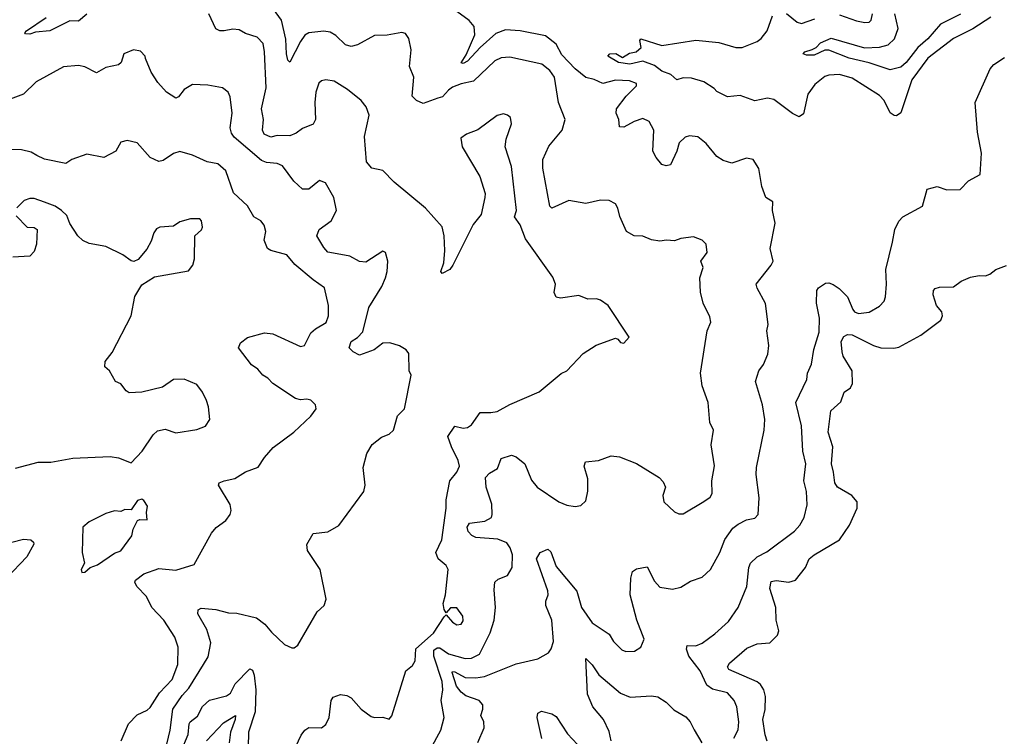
# Model space of a CAD drawing. Extents: x 1954683 to 2060285, y 904798 to 1016299.
# Tile 319 of 472: x 1993437 to 1998095, y 983116 to 986507. Entities that reach past the tile are written whole.
import ezdxf

# ---------------------------------------------------------------- set-up
doc = ezdxf.new("R2010")
doc.units = 0

msp = doc.modelspace()

# ---------------------------------------------------------------- linework, layer by layer
at = {"layer": '0CON10XD'}
for points in [[(1995380.6, 983055), (1995428.5, 983145), (1995445.4, 983205), (1995430.8, 983285), (1995439.4, 983335), (1995436.3, 983375), (1995396.4, 983495), (1995396.6, 983523.4), (1995412.2, 983535), (1995425, 983534.3), (1995465, 983505.5), (1995545, 983483.7), (1995575, 983486), (1995611.8, 983505), (1995662.2, 983605), (1995681.2, 983665), (1995688.5, 983725), (1995681.4, 983808.6), (1995684.6, 983845.4), (1995700, 983860), (1995745, 983876.7), (1995767.3, 983915), (1995767.9, 983975), (1995757.7, 984007.7), (1995741.1, 984031.1), (1995698.5, 984048.5), (1995595, 984056.7), (1995575.9, 984065.9), (1995558.3, 984085), (1995553.7, 984106.3), (1995564.8, 984125.2), (1995636.7, 984133.3), (1995668.7, 984151.3), (1995671.4, 984165), (1995670, 984215), (1995643.3, 984295), (1995640.1, 984339.9), (1995659.1, 984360.9), (1995697.4, 984382.6), (1995715, 984430), (1995763.5, 984446.5), (1995785, 984437.9), (1995826.9, 984405), (1995858.7, 984328.7), (1995885, 984294.4), (1995986.7, 984225), (1996025, 984210), (1996065, 984203.3), (1996091.7, 984208.3), (1996115, 984230), (1996124.1, 984275.9), (1996124.2, 984335), (1996108, 984395), (1996113.3, 984415), (1996175, 984420.8), (1996235, 984442.5), (1996275, 984438), (1996355, 984406.9), (1996461.2, 984341.2), (1996480.5, 984320.5), (1996491.2, 984295), (1996479.2, 984255), (1996483.8, 984225), (1996535, 984178), (1996555, 984168.8), (1996575, 984168), (1996672.7, 984227.3), (1996702.6, 984247.4), (1996711.9, 984265), (1996711.1, 984325), (1996723.8, 984396.2), (1996707.8, 984495), (1996719.2, 984565), (1996700.9, 984600.9), (1996694.4, 984695), (1996665.5, 984775), (1996657.5, 984835), (1996688.6, 985035), (1996705.7, 985075), (1996700.9, 985100.9), (1996670.8, 985165), (1996657.3, 985217.3), (1996654.3, 985285), (1996670, 985335), (1996658.8, 985365), (1996688.6, 985405), (1996683.8, 985445), (1996665, 985463.8), (1996625, 985479.4), (1996565, 985471.8), (1996535, 985460), (1996496.4, 985463.6), (1996465, 985458.8), (1996425, 985465.6), (1996385, 985482.5), (1996344.3, 985484.3), (1996306.7, 985505), (1996275.8, 985575.8), (1996267.1, 985615), (1996255.5, 985635.5), (1996225, 985652), (1996185, 985652.5), (1996115, 985637.1), (1996035, 985651.1), (1995955, 985616), (1995944.7, 985624.7), (1995911.8, 985805), (1995911.8, 985845), (1995940.6, 985909.4), (1996003.8, 985983.8), (1996017.3, 986035), (1995986.1, 986115), (1995967.1, 986235), (1995945, 986266.5), (1995907.4, 986297.4), (1995755, 986330), (1995715, 986327.1), (1995685, 986313.3), (1995584, 986216), (1995525, 986204.3), (1995485, 986187.2), (1995465, 986174.1), (1995437.8, 986142.2), (1995415, 986136), (1995345, 986110.8), (1995314.7, 986125), (1995294, 986145), (1995301.4, 986235), (1995280.8, 986285), (1995288.1, 986365), (1995278, 986418), (1995262.4, 986442.4), (1995245, 986446.1), (1995175.9, 986434.1), (1995115, 986431.8), (1995035, 986388.5), (1995005, 986380.8), (1994978.1, 986388.1), (1994932.7, 986432.7), (1994905, 986448.7), (1994875, 986452.7), (1994805, 986445.3), (1994786.1, 986433.9), (1994765.6, 986404.4), (1994715, 986306), (1994705.7, 986315.7), (1994699.6, 986345), (1994696.2, 986415), (1994676.2, 986505), (1994625, 986574.6)], [(1995603.7, 983086.3), (1995634.3, 983155.7), (1995633.3, 983185), (1995619.1, 983215), (1995628.2, 983245), (1995627.1, 983265), (1995611.2, 983285), (1995547.6, 983307.6), (1995525, 983324), (1995503.2, 983353.2), (1995482.6, 983417.4), (1995485, 983422.9), (1995495, 983420.9), (1995545, 983394.8), (1995595, 983392.5), (1995635, 983398.1), (1995785, 983459.4), (1995887.7, 983482.3), (1995938.9, 983511.1), (1995950.9, 983529.1), (1995961.8, 983565), (1995954.7, 983665), (1995925.4, 983735), (1995925.5, 983755), (1995936.9, 983785), (1995934.6, 983805), (1995882.4, 983955), (1995898.8, 983985), (1995935, 984001), (1995949.3, 983989.3), (1995975, 983919.5), (1996072.2, 983802.2), (1996095.3, 983725), (1996145, 983652.1), (1996225, 983598.6), (1996245.6, 983565), (1996285, 983524.4), (1996305, 983517.8), (1996345, 983519.2), (1996375, 983538), (1996391.4, 983575), (1996356.5, 983665), (1996325.3, 983785.3), (1996328.1, 983865), (1996335.8, 983895), (1996355, 983908.6), (1996405, 983918), (1996439.8, 983849.8), (1996465, 983822.2), (1996525, 983812.5), (1996565, 983822.2), (1996610.2, 983849.8), (1996665, 983869.4), (1996704.3, 983905), (1996749.5, 983985), (1996772.7, 984047.3), (1996809.8, 984100.2), (1996835, 984120.5), (1996875, 984140.6), (1996915, 984148.8), (1996930, 984165), (1996934.4, 984245), (1996921.2, 984355), (1996922.8, 984387.2), (1996958.7, 984565), (1996961.3, 984615), (1996951.1, 984685), (1996918.1, 984795), (1996933.5, 984845), (1996955.6, 984875), (1996976.2, 984925), (1996980, 984965), (1996971.4, 985035), (1996978.1, 985065), (1996964.5, 985164.5), (1996925, 985236.7), (1996921.4, 985255), (1996991.9, 985345), (1997001.4, 985365), (1996987.1, 985425), (1997010, 985545), (1996998.8, 985605), (1997000, 985645), (1996966, 985666), (1996947.1, 985717.1), (1996933.4, 985803.4), (1996906.7, 985845), (1996875, 985852.5), (1996805, 985828.6), (1996765, 985841.4), (1996735, 985859.2), (1996685, 985921.4), (1996645, 985953.5), (1996605, 985957.3), (1996585, 985951.5), (1996556.7, 985925), (1996545.7, 985885), (1996515, 985820), (1996495, 985816.2), (1996475, 985822), (1996447.5, 985855), (1996432.5, 985885), (1996436.9, 985985), (1996415, 986025.7), (1996385, 986040), (1996343.8, 986026.2), (1996295, 985998.8), (1996275, 986000), (1996271.9, 986035), (1996258.6, 986065), (1996260.7, 986085), (1996306.4, 986145), (1996354.2, 986195), (1996355, 986206), (1996322.1, 986217.9), (1996255, 986220.4), (1996195.6, 986205.6), (1996154.6, 986224.6), (1996115, 986234.1), (1996064.3, 986275), (1996001.4, 986341.4), (1995975, 986391.6), (1995925, 986431.1), (1995805, 986455.2), (1995735, 986459.3), (1995688.7, 986441.3), (1995614.5, 986375.5), (1995555, 986310.8), (1995535, 986300), (1995525, 986303.8), (1995549, 986341), (1995590, 986435), (1995587.5, 986475), (1995563.7, 986503.7), (1995505, 986546.2)], [(1993755, 986532.7), (1993715, 986500), (1993675, 986501.4), (1993580, 986455), (1993512.4, 986447.6), (1993485, 986438.1), (1993465, 986440), (1993462, 986445), (1993470, 986455), (1993561.8, 986518.2)], [(1994742.7, 983067.3), (1994768.1, 983121.9), (1994785.4, 983144.6), (1994805, 983156.9), (1994865, 983155.8), (1994885, 983171.2), (1994900.6, 983205), (1994911.1, 983285), (1994919.4, 983300.6), (1994955, 983313.6), (1994985, 983308.9), (1995005, 983298.1), (1995052.9, 983245), (1995099.7, 983209.7), (1995115, 983204.3), (1995155, 983205.7), (1995185, 983196.7), (1995197.3, 983212.7), (1995262.9, 983425), (1995295, 983450.8), (1995307.6, 983472.4), (1995310.4, 983529.6), (1995395, 983603.9), (1995445, 983682), (1995455, 983690), (1995485, 983656.2), (1995505, 983644), (1995525, 983646.7), (1995535, 983662.5), (1995533.8, 983685), (1995505, 983724), (1995475, 983723.8), (1995455, 983700), (1995445, 983716.7), (1995439.5, 983745), (1995450.9, 983785), (1995464.4, 983905), (1995453.8, 983923.8), (1995416, 983955), (1995406, 983985), (1995434.3, 984045), (1995454.6, 984195), (1995453.8, 984235), (1995471.5, 984325), (1995505, 984365.6), (1995516.9, 984395), (1995511.4, 984421.4), (1995478.9, 984485), (1995462.5, 984535), (1995495, 984584.2), (1995535, 984574.4), (1995555, 984576.9), (1995575, 984590), (1995615, 984648.6), (1995665, 984647.5), (1995695, 984653.3), (1995755, 984686.9), (1995895, 984746.2), (1995997.7, 984832.3), (1996025, 984846.2), (1996102.6, 984927.4), (1996163.6, 984966.4), (1996255, 985000), (1996266, 984996), (1996279.3, 984979.3), (1996295, 984976.7), (1996320, 985005), (1996220, 985155), (1996185, 985180), (1996165, 985186.7), (1996125, 985184), (1996081.9, 985201.9), (1995995, 985188.6), (1995974.2, 985194.2), (1995965.8, 985215.8), (1995971.2, 985255), (1995958.3, 985288.3), (1995829.8, 985469.8), (1995805, 985536.2), (1995777.5, 985575), (1995787.5, 985605), (1995762.9, 985812.9), (1995733.3, 985905), (1995737.6, 985942.4), (1995764.2, 986015), (1995758, 986045), (1995745, 986056.2), (1995725, 986062.5), (1995695, 986054.3), (1995605, 985986), (1995550, 985965), (1995523.9, 985946.1), (1995530, 985905), (1995613.1, 985765), (1995638.5, 985685), (1995637.3, 985665), (1995619.5, 985585), (1995582.4, 985537.6), (1995486, 985345), (1995471.2, 985325), (1995435, 985306.7), (1995428.8, 985315), (1995443.4, 985356.6), (1995447.5, 985415), (1995444.4, 985485), (1995435, 985526.7), (1995356.2, 985615), (1995208.8, 985738.8), (1995155, 985793.8), (1995103.3, 985805), (1995076.9, 985835), (1995068.1, 985955), (1995090.8, 986055), (1995075.7, 986095), (1995052.5, 986125), (1994987.6, 986177.6), (1994925, 986215.6), (1994885, 986222.9), (1994865, 986218), (1994852.9, 986207.1), (1994838.6, 986165), (1994832.9, 986115), (1994836.5, 986035), (1994825, 986012.9), (1994775, 985993.1), (1994745, 985970.4), (1994715, 985958), (1994655, 985959.7), (1994625, 985951.6), (1994594.2, 985965), (1994585.5, 985985), (1994590.8, 986035), (1994580.5, 986085), (1994602.5, 986185), (1994595.3, 986355), (1994588.5, 986395), (1994560, 986425), (1994505, 986442.5), (1994475, 986460), (1994445, 986462.5), (1994405, 986453.8), (1994383.8, 986453.8), (1994365, 986464.3), (1994332.5, 986535)], [(1998031.2, 986518.8), (1997945, 986463.8), (1997855, 986418), (1997732.3, 986325), (1997657.4, 986222.6), (1997605, 986066.7), (1997585, 986052.5), (1997573.2, 986053.2), (1997555, 986066.2), (1997526.2, 986125), (1997505, 986149.2), (1997375, 986230.8), (1997315, 986247.2), (1997265, 986244.6), (1997245, 986237.7), (1997198.7, 986201.3), (1997164.7, 986155), (1997145, 986062.5), (1997125, 986048.1), (1997093.3, 986063.3), (1997005, 986129.3), (1996975, 986135.3), (1996915, 986123.7), (1996845, 986148), (1996785, 986141.5), (1996735, 986167.8), (1996721.7, 986181.7), (1996673.4, 986213.4), (1996615, 986230.4), (1996575, 986232.1), (1996545, 986221.9), (1996517.4, 986247.4), (1996475, 986264.3), (1996440.4, 986290.4), (1996385, 986311.5), (1996324, 986296), (1996270, 986305), (1996219.2, 986335), (1996228.8, 986345), (1996256.5, 986346.5), (1996288.8, 986328.8), (1996321.8, 986348.2), (1996352.5, 986355), (1996376.2, 986375), (1996371.2, 986408.8), (1996375, 986417.1), (1996474.4, 986385.6), (1996635, 986410.6), (1996745, 986400), (1996825, 986376.2), (1996855, 986376.2), (1996925, 986404.6), (1996945, 986418.9), (1996973.6, 986455), (1996998.5, 986525)], [(1997065, 986536.5), (1997115, 986496.2), (1997135, 986490), (1997198.2, 986511.8)], [(1997887, 986533), (1997793.2, 986486.8), (1997732.8, 986417.2), (1997684.9, 986375.1), (1997630.6, 986305), (1997605, 986282.3), (1997555, 986269.6), (1997455, 986303.8), (1997360.8, 986325), (1997265, 986363.1), (1997245, 986362.5), (1997195, 986339.3), (1997159.1, 986339.1), (1997142.5, 986345), (1997150.8, 986355), (1997185, 986366.9), (1997205, 986376.4), (1997225, 986398), (1997275, 986419.1), (1997433.8, 986373.8), (1997505, 986376.5), (1997545, 986388.9), (1997575, 986416.9), (1997592.2, 986465), (1997577.1, 986535)], [(1997315, 986530.8), (1997395, 986501.5), (1997435, 986493.5), (1997455, 986495.7), (1997465.5, 986505), (1997470.9, 986535)], [(1994124.7, 983045), (1994149.6, 983145), (1994161.7, 983245), (1994205, 983309.2), (1994236.6, 983343.4), (1994307.3, 983455), (1994328, 983492), (1994341.7, 983558.3), (1994321.7, 983621.7), (1994280, 983695), (1994280.8, 983715), (1994295, 983722.9), (1994365, 983716.5), (1994425, 983699.4), (1994465, 983698.1), (1994556.7, 983676.7), (1994596.6, 983646.6), (1994627.9, 983607.9), (1994689.5, 983549.5), (1994725, 983534), (1994735, 983534), (1994752.6, 983547.4), (1994844.4, 983705), (1994878, 983735), (1994887.1, 983765), (1994859.1, 983905), (1994798.1, 983995), (1994795.7, 984024.3), (1994825, 984076.2), (1994895, 984084.2), (1994947.2, 984112.8), (1995065.6, 984274.4), (1995070.8, 984305), (1995062, 984388), (1995078.5, 984455), (1995105, 984497.5), (1995148.3, 984531.7), (1995185, 984546), (1995205.8, 984565), (1995225, 984632.5), (1995258, 984665), (1995288.8, 984825), (1995278.8, 984845), (1995277.3, 984927.3), (1995265.6, 984945.6), (1995233.6, 984963.6), (1995187.2, 984977.2), (1995155, 984976.2), (1995113.1, 984945), (1995045, 984920), (1995013.8, 984935), (1994996.2, 984955), (1995005.8, 984985), (1995035, 985002.5), (1995060.3, 985029.7), (1995088.7, 985145), (1995150.8, 985245), (1995168, 985285), (1995176, 985315), (1995178, 985365), (1995166.7, 985405), (1995155, 985412.5), (1995075, 985360), (1995045, 985362.9), (1994998.3, 985388.3), (1994973.6, 985393.6), (1994895, 985406.7), (1994875, 985428.6), (1994843.3, 985485), (1994854.4, 985515), (1994910.5, 985555), (1994935.6, 985605), (1994923.3, 985665), (1994883.8, 985735), (1994855, 985746.2), (1994805, 985705.8), (1994775, 985705.8), (1994733.8, 985743.8), (1994680.8, 985815), (1994655, 985827.1), (1994605, 985831.8), (1994580.9, 985840.9), (1994452, 985952), (1994439.6, 985969.6), (1994433.4, 985995), (1994442.7, 986065), (1994432.7, 986142.7), (1994423.3, 986165), (1994396.7, 986185), (1994327.3, 986197.3), (1994255, 986201.2), (1994215, 986176.7), (1994188.3, 986141.7), (1994175, 986136), (1994131.2, 986165), (1994090.7, 986210.7), (1994059.7, 986259.7), (1994032.9, 986322.9), (1994031.2, 986335), (1994007.9, 986357.9), (1993975.9, 986364.1), (1993930, 986345), (1993916.7, 986305), (1993905, 986293.3), (1993845, 986281.2), (1993800, 986255), (1993745, 986283.8), (1993715, 986290), (1993645, 986284.3), (1993515, 986213.8), (1993455.5, 986154.5), (1993315, 986103.3)], [(1996815, 983107.5), (1996835, 983146.7), (1996839.1, 983185), (1996828.9, 983255), (1996817.1, 983285), (1996785, 983321.1), (1996715, 983339.2), (1996687.5, 983357.5), (1996656.4, 983425), (1996602.2, 983495), (1996591.7, 983528.3), (1996594, 983545), (1996636.1, 983543.9), (1996665, 983556.7), (1996725, 983600), (1996790.2, 983659.8), (1996835.3, 983724.7), (1996876.2, 983825), (1996886.5, 983915), (1996894.1, 983935), (1996925, 983965.3), (1996971.3, 983988.7), (1997102.6, 984087.4), (1997128.1, 984115), (1997148, 984152), (1997161.4, 984211.4), (1997158.9, 984275), (1997145.7, 984325), (1997156, 984405), (1997141.1, 984465), (1997134.5, 984585), (1997108.8, 984695), (1997160, 984805), (1997163.5, 984835), (1997182.6, 984877.4), (1997193.8, 984946.2), (1997218.3, 985028.3), (1997220.4, 985095), (1997205.6, 985165), (1997208.1, 985225), (1997215, 985238), (1997249.5, 985260.5), (1997265, 985262.5), (1997285, 985253.3), (1997312.9, 985235), (1997353.5, 985195), (1997378.2, 985135), (1997385.8, 985125), (1997405, 985117.5), (1997455, 985122.5), (1997505, 985152), (1997525.5, 985174.5), (1997533.1, 985195), (1997538.1, 985255), (1997534.5, 985325), (1997566.1, 985453.9), (1997576.9, 985515), (1997595, 985553.8), (1997615, 985574), (1997707.5, 985625), (1997730, 985705), (1997777.5, 985717.5), (1997822.3, 985702.3), (1997885, 985704.1), (1997925, 985744.6), (1997980, 985775), (1997987.1, 985875), (1997967.9, 985975), (1997957.5, 986115), (1998028.2, 986275), (1998045.7, 986295), (1998095, 986328.5)], [(1994825.4, 985275.4), (1994738.6, 985348.6), (1994701.2, 985395), (1994625, 985414.5), (1994609.4, 985425), (1994594, 985464), (1994601.1, 985505), (1994593.3, 985535), (1994577.5, 985555), (1994544.5, 985574.5), (1994515, 985626.2), (1994447.8, 985687.8), (1994411.5, 985791.5), (1994375, 985825.4), (1994324.6, 985834.6), (1994255, 985865.6), (1994195, 985883.6), (1994165.4, 985874.6), (1994115, 985840.8), (1994095, 985835.8), (1994054, 985855), (1993993.3, 985925), (1993945, 985935.8), (1993915, 985927.5), (1993892, 985885), (1993835, 985854.4), (1993755, 985870.5), (1993684.1, 985845.9), (1993655, 985826), (1993555, 985847.5), (1993517.5, 985865), (1993490.8, 985880.8), (1993445, 985891.8), (1993375, 985893.5)], [(1993417.5, 984385), (1993525, 984413.8), (1993585, 984413.3), (1993688.3, 984431.7), (1993865, 984440), (1993905, 984433.3), (1993965, 984410), (1994016.7, 984465), (1994067.7, 984542.3), (1994088.8, 984561.2), (1994125, 984570), (1994175, 984552.2), (1994275, 984567.5), (1994316.8, 984583.2), (1994336, 984615), (1994330.8, 984675), (1994320.8, 984705), (1994302.5, 984745), (1994275, 984780), (1994215, 984806.6), (1994165, 984804.2), (1994112.3, 984767.7), (1994015, 984744.3), (1993955, 984741.2), (1993940.3, 984750.3), (1993915, 984783.8), (1993890, 984795), (1993862.5, 984845), (1993840, 984865), (1993840.8, 984889.2), (1993875, 984932.5), (1993964.2, 985105.8), (1993982.5, 985197.5), (1994015, 985252.5), (1994075, 985290), (1994235, 985318.8), (1994256.2, 985345), (1994263.8, 985375), (1994265.8, 985485), (1994297.1, 985512.9), (1994302.5, 985525), (1994296.7, 985555), (1994288.8, 985565), (1994245.5, 985564.5), (1994195, 985550), (1994165, 985530), (1994100, 985525), (1994085, 985517.5), (1994071.7, 985498.3), (1994059.3, 985459.3), (1994038.8, 985421.2), (1993997.7, 985372.3), (1993976.4, 985363.6), (1993965, 985366.7), (1993925, 985393.8), (1993845, 985434), (1993765, 985448), (1993735, 985462), (1993712, 985485), (1993675, 985542.5), (1993660, 985580), (1993634.5, 985604.5), (1993605, 985624.3), (1993555, 985644.4), (1993505, 985661.4), (1993485, 985661.4), (1993458, 985652), (1993423.9, 985616.1)], [(1993419.7, 985579.7), (1993472, 985525), (1993505, 985524.5), (1993519.1, 985515), (1993517.1, 985445), (1993505, 985410), (1993485, 985388.8), (1993405, 985384)], [(1996972.9, 983092.9), (1996962.8, 983122.8), (1996952.9, 983195), (1996962.7, 983242.7), (1996964.8, 983304.8), (1996957.1, 983335), (1996941.5, 983361.5), (1996925, 983374.3), (1996792.2, 983432.2), (1996785.4, 983445), (1996795, 983461.5), (1996876.5, 983533.5), (1996925, 983552.8), (1996985, 983557.5), (1997022.4, 983595), (1997027.3, 983615), (1997016.2, 983665), (1997014.6, 983725.4), (1996984.7, 983815), (1996991.7, 983848.3), (1997015, 983853.8), (1997075, 983845.9), (1997106.4, 983855), (1997153.9, 983915), (1997172.2, 983955), (1997195, 983974.8), (1997315.6, 984045), (1997362.2, 984115), (1997397.8, 984195), (1997397.8, 984225), (1997373.5, 984255), (1997305, 984295.3), (1997293, 984315), (1997286.5, 984366.5), (1997277.8, 984405), (1997283.1, 984485), (1997260.7, 984555), (1997274.1, 984655.9), (1997321.2, 984698.8), (1997337.5, 984745), (1997366.7, 984765), (1997376.2, 984785), (1997375.3, 984845), (1997333.1, 984915), (1997326.9, 984935), (1997322.1, 984985), (1997335, 985008.1), (1997352.6, 985017.4), (1997375, 985016.2), (1997475.7, 984965), (1997510, 984955), (1997572.7, 984952.7), (1997595, 984957.6), (1997699.6, 985015), (1997794.5, 985085), (1997801.8, 985105), (1997798.8, 985125), (1997774.4, 985155), (1997758.8, 985205), (1997760, 985225), (1997767.5, 985235), (1997788.3, 985241.7), (1997855, 985243.1), (1997890.6, 985269.4), (1997935, 985289.4), (1997975, 985297.1), (1998005, 985295.5), (1998026.7, 985303.2), (1998055, 985325.6), (1998105, 985344.3)], [(1993916.7, 983095), (1993951.2, 983175), (1993992.2, 983217.8), (1994040.3, 983239.7), (1994055, 983252.5), (1994098.4, 983321.6), (1994157.7, 983385), (1994185.4, 983455), (1994187, 983537), (1994171.5, 983585), (1994118.5, 983665), (1994062.7, 983725), (1994037.6, 983777.6), (1993990.6, 983825), (1993981.9, 983845), (1993984.4, 983855), (1994025, 983884.6), (1994095, 983909.2), (1994175, 983902.2), (1994261.7, 983928.3), (1994345, 984076.7), (1994365.8, 984104.2), (1994412.1, 984137.9), (1994432.5, 984165), (1994437.1, 984185), (1994432.1, 984212.1), (1994377.5, 984305), (1994381.2, 984315), (1994404.6, 984325.4), (1994454.6, 984335.4), (1994505, 984367.5), (1994565, 984388.8), (1994594.4, 984435.6), (1994636.8, 984483.2), (1994733.8, 984555), (1994815, 984631.2), (1994838.8, 984665), (1994836, 984685), (1994815, 984706), (1994795, 984712), (1994765, 984708), (1994742.5, 984715), (1994634, 984785), (1994610.3, 984810.3), (1994586.7, 984825), (1994564, 984854), (1994534.3, 984874.3), (1994472, 984955), (1994482.3, 984977.7), (1994515, 985003.8), (1994595.5, 985025.5), (1994635, 985020.5), (1994765, 984960), (1994785, 984965.6), (1994814.7, 985025.3), (1994835.8, 985045), (1994886.6, 985073.4), (1994897.1, 985105), (1994897.1, 985155), (1994878.9, 985238.9), (1994825.4, 985275.4)], [(1993731.7, 983891.7), (1993745, 983892.5), (1993770, 983915), (1993805, 983928.1), (1993885, 983982), (1993915, 983992.9), (1993968.1, 984065), (1993974.3, 984095.7), (1993993.6, 984136.4), (1994005, 984142.5), (1994040, 984140), (1994036.2, 984175), (1994041.2, 984205), (1994025, 984232.5), (1994015, 984237.5), (1993995, 984232.5), (1993965, 984187.5), (1993935, 984188.8), (1993915, 984179.2), (1993885, 984182.9), (1993845, 984170), (1993765, 984131.1), (1993735.7, 984105), (1993732.2, 983985), (1993743.3, 983935), (1993727.5, 983905), (1993731.7, 983891.7)], [(1993345, 984020.8), (1993455, 984048.9), (1993490, 984045), (1993502.5, 984035), (1993503.3, 984025), (1993471.1, 983965), (1993374.5, 983865)], [(1996235.4, 983095), (1996225, 983138), (1996198.2, 983195), (1996148, 983255), (1996123.6, 983315), (1996115, 983483.3), (1996145, 983453.3), (1996176.4, 983406.4), (1996279.2, 983319.3), (1996325, 983301.6), (1996425, 983307.1), (1996455, 983302.2), (1996495, 983277.1), (1996530.9, 983240.9), (1996588.6, 983208.6), (1996609.4, 983185), (1996626.8, 983146.8), (1996664, 983085)], [(1994201.6, 983045), (1994233.3, 983125), (1994238.1, 983175), (1994244.1, 983185), (1994278.3, 983211.7), (1994302.5, 983257.5), (1994335, 983287.1), (1994415, 983307.6), (1994435, 983319.4), (1994455.9, 983364.1), (1994525, 983435.7), (1994538.4, 983428.4), (1994545.7, 983405.7), (1994553.7, 983335), (1994551.3, 983231.3), (1994519.8, 983135), (1994517.4, 983065)], [(1994320, 983095), (1994400.5, 983179.5), (1994458, 983215), (1994456.7, 983195), (1994434, 983135), (1994428.1, 983085)], [(1995906.2, 983105), (1995884.4, 983205), (1995888, 983225), (1995905, 983234.2), (1995955, 983222.5), (1995975, 983210), (1996028.2, 983128.2), (1996075, 983076.7)]]:
    msp.add_lwpolyline(points, dxfattribs=at)

doc.saveas('drawing.dxf')
